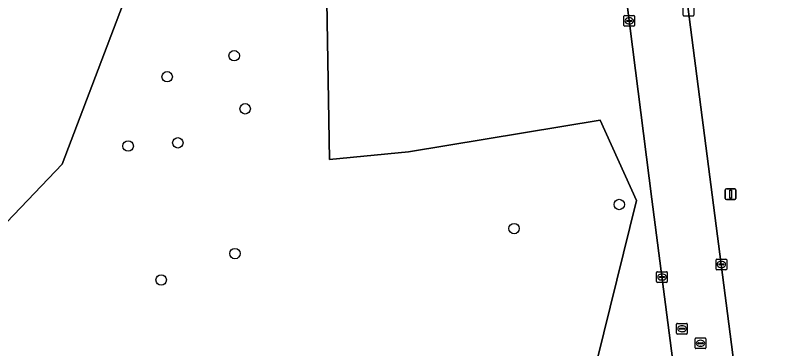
# Model space of a CAD drawing. Extents: x 154324 to 155744, y 382937 to 384188.
# Drawn here: x 155184.3 to 155255.7, y 383909.4 to 383940.6 of the extents above; entities that cross this region are included whole.
import ezdxf

# ---------------------------------------------------------------- set-up
doc = ezdxf.new("R2010")
doc.units = 0
for name, color, linetype in [('IMGEO_Berm_groen', 7, 'Continuous'), ('IMGEO_Boom', 7, 'Continuous'), ('IMGEO_Groenvoorziening', 7, 'Continuous'), ('IMGEO_Kolk', 7, 'Continuous'), ('IMGEO_Lichtmast', 7, 'Continuous'), ('IMGEO_Rijbaan_lokaal_gesloten', 7, 'Continuous'), ('IMGEO_Rioolput', 7, 'Continuous')]:
    doc.layers.add(name, color=color, linetype=linetype)

msp = doc.modelspace()

# ---------------------------------------------------------------- linework, layer by layer
at = {"layer": 'IMGEO_Berm_groen'}
for points in [[(155295.605, 383523.574), (155294.743, 383533.501), (155292.341, 383552.859), (155282.449, 383627.726), (155274.026, 383692.293), (155244.018, 383923.45), (155240.659, 383949.763)], [(155246.304, 383949.696), (155279.604, 383692.563), (155297.905, 383553.418), (155300.365, 383533.57), (155301.362, 383523.907)], [(155175.75, 383913.13), (155188.73, 383926.7), (155195.22, 383943.81), (155208.2, 383948.53), (155213.511, 383943.81), (155213.806, 383927.142), (155221.181, 383927.88), (155239.176, 383930.83), (155242.569, 383923.307), (155238.881, 383908.409), (155237.406, 383898.084), (155224.721, 383882.596), (155224.573, 383876.549), (155204.808, 383873.156), (155196.99, 383885.104), (155184.452, 383881.859), (155187.992, 383867.846), (155208.495, 383859.733), (155233.276, 383859.143), (155240.356, 383855.013), (155245.666, 383842.623), (155248.616, 383833.183), (155242.126, 383823.742)]]:
    msp.add_lwpolyline(points, dxfattribs=at)
at = {"layer": 'IMGEO_Boom'}
for centre in [(155204.859, 383936.863), (155198.577, 383934.892), (155205.889, 383931.893), (155194.916, 383928.412), (155199.577, 383928.709), (155240.954, 383922.939), (155231.088, 383920.683), (155204.931, 383918.344), (155198.015, 383915.873)]:
    msp.add_circle(centre, 0.489, dxfattribs=at)
at = {"layer": 'IMGEO_Groenvoorziening'}
msp.add_lwpolyline([(155242.126, 383823.742), (155248.616, 383833.183), (155245.666, 383842.623), (155240.356, 383855.013), (155233.276, 383859.143), (155208.495, 383859.733), (155187.992, 383867.846), (155184.452, 383881.859), (155196.99, 383885.104), (155204.808, 383873.156), (155224.573, 383876.549), (155224.721, 383882.596), (155237.406, 383898.084), (155238.881, 383908.409), (155242.569, 383923.307), (155239.176, 383930.83), (155221.181, 383927.88), (155213.806, 383927.142), (155213.511, 383943.81), (155208.2, 383948.53), (155195.22, 383943.81), (155188.73, 383926.7), (155175.75, 383913.13)], dxfattribs=at)
at = {"layer": 'IMGEO_Kolk'}
for p, q in [((155246.941, 383940.648), (155246.941, 383941.5)), ((155247.942, 383941.5), (155247.942, 383940.648)), ((155241.385, 383939.696), (155241.385, 383940.548)), ((155241.46, 383940.622), (155242.312, 383940.622)), ((155241.873, 383940.402), (155241.898, 383940.402)), ((155242.386, 383940.548), (155242.386, 383939.696)), ((155247.868, 383940.574), (155247.016, 383940.574)), ((155242.312, 383939.622), (155241.46, 383939.622)), ((155241.644, 383940.116), (155241.644, 383940.128)), ((155242.082, 383940.079), (155241.684, 383940.079)), ((155241.687, 383940.165), (155242.085, 383940.165)), ((155241.896, 383939.842), (155241.871, 383939.842)), ((155242.128, 383940.128), (155242.128, 383940.116)), ((155250.019, 383916.901), (155250.019, 383917.753)), ((155250.094, 383917.827), (155250.946, 383917.827)), ((155250.507, 383917.607), (155250.532, 383917.607)), ((155251.02, 383917.753), (155251.02, 383916.901)), ((155250.946, 383916.827), (155250.094, 383916.827)), ((155250.278, 383917.321), (155250.278, 383917.333)), ((155250.716, 383917.284), (155250.318, 383917.284)), ((155250.321, 383917.37), (155250.719, 383917.37)), ((155250.53, 383917.047), (155250.505, 383917.047)), ((155250.762, 383917.333), (155250.762, 383917.321)), ((155244.452, 383915.718), (155244.452, 383916.57)), ((155244.527, 383916.644), (155245.379, 383916.644)), ((155244.711, 383916.138), (155244.711, 383916.15)), ((155245.149, 383916.101), (155244.751, 383916.101)), ((155244.754, 383916.187), (155245.152, 383916.187)), ((155244.94, 383916.424), (155244.965, 383916.424)), ((155245.195, 383916.15), (155245.195, 383916.138)), ((155245.453, 383916.57), (155245.453, 383915.718)), ((155245.379, 383915.644), (155244.527, 383915.644)), ((155244.963, 383915.864), (155244.938, 383915.864))]:
    msp.add_line(p, q, dxfattribs=at)
for points in [[(155246.941, 383940.648), (155246.941, 383941.5)], [(155247.942, 383941.5), (155247.942, 383940.648)], [(155241.385, 383939.696), (155241.385, 383940.548)], [(155241.46, 383940.622), (155242.312, 383940.622)], [(155242.386, 383940.548), (155242.386, 383939.696)], [(155247.868, 383940.574), (155247.016, 383940.574)], [(155242.312, 383939.622), (155241.46, 383939.622)], [(155250.019, 383916.901), (155250.019, 383917.753)], [(155250.094, 383917.827), (155250.946, 383917.827)], [(155251.02, 383917.753), (155251.02, 383916.901)], [(155250.946, 383916.827), (155250.094, 383916.827)], [(155244.452, 383915.718), (155244.452, 383916.57)], [(155244.527, 383916.644), (155245.379, 383916.644)], [(155245.453, 383916.57), (155245.453, 383915.718)], [(155245.379, 383915.644), (155244.527, 383915.644)]]:
    msp.add_lwpolyline(points, dxfattribs=at)
for centre, radius, start, end in [((155241.462, 383940.546), 0.0765, 91.55205, 178.44795), ((155241.462, 383940.546), 0.0765, 91.55205, 178.44795), ((155242.31, 383940.546), 0.0765, 1.55205, 88.44795), ((155242.31, 383940.546), 0.0765, 1.55205, 88.44795), ((155247.018, 383940.65), 0.0765, 181.55205, 268.44795), ((155247.018, 383940.65), 0.0765, 181.55205, 268.44795), ((155247.866, 383940.65), 0.0765, 271.55205, 358.44795), ((155247.866, 383940.65), 0.0765, 271.55205, 358.44795), ((155241.462, 383939.698), 0.0765, 181.55205, 268.44795), ((155241.462, 383939.698), 0.0765, 181.55205, 268.44795), ((155241.684, 383940.125), 0.0403, 85.87752, 175.75265), ((155241.681, 383940.115), 0.0366, 178.93798, 274.71019), ((155242.085, 383940.122), 0.043, 264.86636, 352.45326), ((155242.089, 383940.127), 0.0386, 1.73085, 96.63898), ((155242.31, 383939.698), 0.0765, 271.55205, 358.44795), ((155242.31, 383939.698), 0.0765, 271.55205, 358.44795), ((155250.096, 383917.751), 0.0765, 91.55205, 178.44795), ((155250.096, 383917.751), 0.0765, 91.55205, 178.44795), ((155250.944, 383917.751), 0.0765, 1.55205, 88.44795), ((155250.944, 383917.751), 0.0765, 1.55205, 88.44795), ((155250.096, 383916.903), 0.0765, 181.55205, 268.44795), ((155250.096, 383916.903), 0.0765, 181.55205, 268.44795), ((155250.318, 383917.33), 0.0403, 85.87752, 175.75265), ((155250.315, 383917.32), 0.0366, 178.93798, 274.71019), ((155250.719, 383917.327), 0.043, 264.86636, 352.45326), ((155250.723, 383917.332), 0.0386, 1.73085, 96.63898), ((155250.944, 383916.903), 0.0765, 271.55205, 358.44795), ((155250.944, 383916.903), 0.0765, 271.55205, 358.44795), ((155244.529, 383916.568), 0.0765, 91.55205, 178.44795), ((155244.529, 383916.568), 0.0765, 91.55205, 178.44795), ((155244.751, 383916.147), 0.0403, 85.87752, 175.75265), ((155244.748, 383916.137), 0.0366, 178.93798, 274.71019), ((155245.152, 383916.144), 0.043, 264.86636, 352.45326), ((155245.156, 383916.149), 0.0386, 1.73085, 96.63898), ((155245.377, 383916.568), 0.0765, 1.55205, 88.44795), ((155245.377, 383916.568), 0.0765, 1.55205, 88.44795), ((155244.529, 383915.72), 0.0765, 181.55205, 268.44795), ((155244.529, 383915.72), 0.0765, 181.55205, 268.44795), ((155245.377, 383915.72), 0.0765, 271.55205, 358.44795), ((155245.377, 383915.72), 0.0765, 271.55205, 358.44795)]:
    msp.add_arc(centre, radius, start, end, dxfattribs=at)
for centre, major_axis, ratio, start_param, end_param in [((155241.872, 383940.122), (-0.387, 0.002), 0.722429, 4.712389, 7.853982), ((155241.897, 383940.122), (-0.39, 0.002), 0.717154, 1.570796, 4.712389), ((155250.506, 383917.327), (-0.387, 0.002), 0.722429, 4.712389, 7.853982), ((155250.531, 383917.327), (-0.39, 0.002), 0.717154, 1.570796, 4.712389), ((155244.939, 383916.144), (-0.387, 0.002), 0.722429, 4.712389, 7.853982), ((155244.964, 383916.144), (-0.39, 0.002), 0.717154, 1.570796, 4.712389)]:
    msp.add_ellipse(centre, major_axis=major_axis, ratio=ratio, start_param=start_param, end_param=end_param, dxfattribs=at)
at = {"layer": 'IMGEO_Lichtmast'}
for p, q in [((155250.887, 383923.498), (155250.887, 383924.298)), ((155250.887, 383924.298), (155250.887, 383923.498)), ((155250.987, 383924.398), (155251.777, 383924.398)), ((155251.777, 383924.398), (155250.987, 383924.398)), ((155251.877, 383924.298), (155251.877, 383923.498)), ((155251.877, 383923.498), (155251.877, 383924.298)), ((155251.777, 383923.398), (155250.987, 383923.398)), ((155250.987, 383923.398), (155251.777, 383923.398))]:
    msp.add_line(p, q, dxfattribs=at)
msp.add_lwpolyline([(155251.307, 383924.273), (155251.457, 383924.273), (155251.457, 383923.523), (155251.307, 383923.523), (155251.307, 383924.273)], dxfattribs=at)
for centre, start, end in [((155250.987, 383924.298), 90, 180), ((155250.987, 383924.298), 90, 180), ((155251.777, 383924.298), 0, 90), ((155251.777, 383924.298), 360, 90), ((155250.987, 383923.498), 180, 270), ((155250.987, 383923.498), 180, 270), ((155251.777, 383923.498), 270, 0), ((155251.777, 383923.498), 270, 0)]:
    msp.add_arc(centre, 0.1, start, end, dxfattribs=at)
at = {"layer": 'IMGEO_Rijbaan_lokaal_gesloten'}
for points in [[(155240.659, 383949.763), (155244.018, 383923.45), (155274.026, 383692.293), (155282.449, 383627.726), (155292.341, 383552.859), (155294.743, 383533.501), (155295.605, 383523.574)], [(155301.362, 383523.907), (155300.365, 383533.57), (155297.905, 383553.418), (155279.604, 383692.563), (155246.304, 383949.696)]]:
    msp.add_lwpolyline(points, dxfattribs=at)
at = {"layer": 'IMGEO_Rioolput'}
for p, q in [((155246.328, 383910.885), (155246.328, 383911.737)), ((155246.403, 383911.811), (155247.255, 383911.811)), ((155247.329, 383911.737), (155247.329, 383910.885)), ((155246.587, 383911.305), (155246.587, 383911.317)), ((155247.025, 383911.268), (155246.627, 383911.268)), ((155246.63, 383911.354), (155247.028, 383911.354)), ((155246.839, 383911.031), (155246.814, 383911.031)), ((155246.816, 383911.591), (155246.841, 383911.591)), ((155247.071, 383911.317), (155247.071, 383911.305)), ((155247.255, 383910.811), (155246.403, 383910.811)), ((155248.063, 383909.524), (155248.063, 383910.376)), ((155248.138, 383910.45), (155248.99, 383910.45)), ((155249.064, 383910.376), (155249.064, 383909.524)), ((155248.322, 383909.944), (155248.322, 383909.956)), ((155248.76, 383909.907), (155248.362, 383909.907)), ((155248.365, 383909.993), (155248.763, 383909.993)), ((155248.574, 383909.67), (155248.549, 383909.67)), ((155248.551, 383910.23), (155248.576, 383910.23)), ((155248.806, 383909.956), (155248.806, 383909.944)), ((155248.99, 383909.45), (155248.138, 383909.45))]:
    msp.add_line(p, q, dxfattribs=at)
for points in [[(155246.328, 383910.885), (155246.328, 383911.737)], [(155246.403, 383911.811), (155247.255, 383911.811)], [(155247.329, 383911.737), (155247.329, 383910.885)], [(155247.255, 383910.811), (155246.403, 383910.811)], [(155248.063, 383909.524), (155248.063, 383910.376)], [(155248.138, 383910.45), (155248.99, 383910.45)], [(155249.064, 383910.376), (155249.064, 383909.524)], [(155248.99, 383909.45), (155248.138, 383909.45)]]:
    msp.add_lwpolyline(points, dxfattribs=at)
for centre, radius, start, end in [((155246.405, 383911.735), 0.0765, 91.55205, 178.44795), ((155246.405, 383911.735), 0.0765, 91.55205, 178.44795), ((155247.253, 383911.735), 0.0765, 1.55205, 88.44795), ((155247.253, 383911.735), 0.0765, 1.55205, 88.44795), ((155246.627, 383911.314), 0.0403, 85.87752, 175.75265), ((155246.624, 383911.304), 0.0366, 178.93798, 274.71019), ((155247.028, 383911.311), 0.043, 264.86636, 352.45326), ((155247.032, 383911.316), 0.0386, 1.73085, 96.63898), ((155246.405, 383910.887), 0.0765, 181.55205, 268.44795), ((155246.405, 383910.887), 0.0765, 181.55205, 268.44795), ((155247.253, 383910.887), 0.0765, 271.55205, 358.44795), ((155247.253, 383910.887), 0.0765, 271.55205, 358.44795), ((155248.14, 383910.374), 0.0765, 91.55205, 178.44795), ((155248.14, 383910.374), 0.0765, 91.55205, 178.44795), ((155248.988, 383910.374), 0.0765, 1.55205, 88.44795), ((155248.988, 383910.374), 0.0765, 1.55205, 88.44795), ((155248.14, 383909.526), 0.0765, 181.55205, 268.44795), ((155248.14, 383909.526), 0.0765, 181.55205, 268.44795), ((155248.362, 383909.953), 0.0403, 85.87752, 175.75265), ((155248.359, 383909.943), 0.0366, 178.93798, 274.71019), ((155248.763, 383909.95), 0.043, 264.86636, 352.45326), ((155248.767, 383909.955), 0.0386, 1.73085, 96.63898), ((155248.988, 383909.526), 0.0765, 271.55205, 358.44795), ((155248.988, 383909.526), 0.0765, 271.55205, 358.44795)]:
    msp.add_arc(centre, radius, start, end, dxfattribs=at)
for centre, major_axis, ratio, start_param, end_param in [((155246.815, 383911.311), (-0.387, 0.002), 0.722429, 4.712389, 7.853982), ((155246.84, 383911.311), (-0.39, 0.002), 0.717154, 1.570796, 4.712389), ((155248.55, 383909.95), (-0.387, 0.002), 0.722429, 4.712389, 7.853982), ((155248.575, 383909.95), (-0.39, 0.002), 0.717154, 1.570796, 4.712389)]:
    msp.add_ellipse(centre, major_axis=major_axis, ratio=ratio, start_param=start_param, end_param=end_param, dxfattribs=at)

doc.saveas('drawing.dxf')
